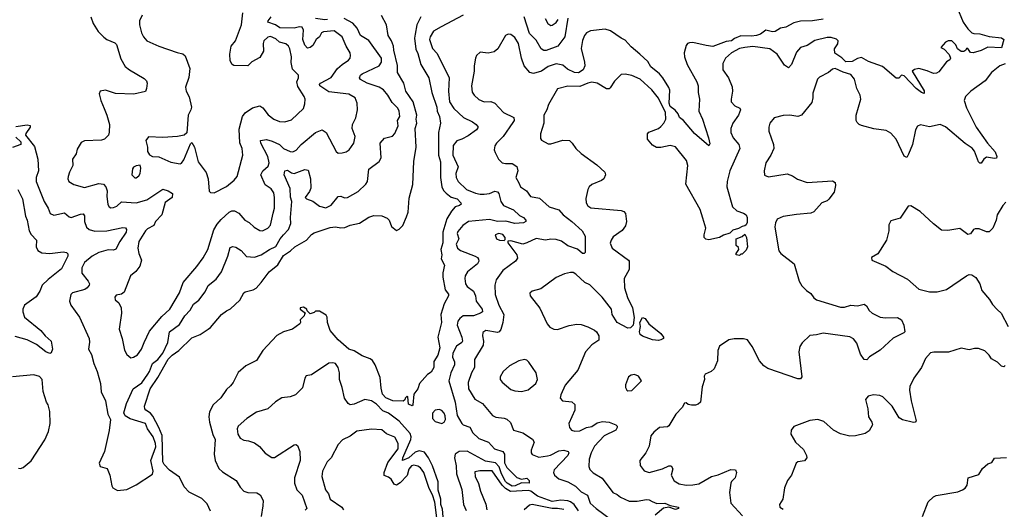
# Model space of a CAD drawing. Extents: x 1839239 to 1929705, y 762242 to 910352.
# Tile 363 of 429: x 1878688 to 1886099, y 880909 to 884593. Entities that reach past the tile are written whole.
import ezdxf

# ---------------------------------------------------------------- set-up
doc = ezdxf.new("R2010")
doc.units = 0

msp = doc.modelspace()

# ---------------------------------------------------------------- linework, layer by layer
at = {"layer": '0CON10XD'}
for points in [[(1879611.3, 884628.7), (1879590, 884585), (1879590, 884555), (1879605.8, 884495), (1879620, 884465), (1879645.5, 884435.5), (1879735, 884394.4), (1879874, 884346), (1879915.5, 884335.5), (1879935, 884321.2), (1879970, 884225), (1879961.4, 884158.6), (1879937.1, 884085), (1879942.5, 884055), (1879963.6, 884013.6), (1879980.6, 883935), (1879977.5, 883915), (1879957.5, 883875), (1879947, 883743), (1879927.5, 883725), (1879875, 883713.8), (1879765, 883707.1), (1879657.5, 883712.5), (1879637.5, 883685), (1879650, 883635), (1879650.7, 883600.7), (1879666.1, 883576.1), (1879687.5, 883565), (1879735, 883560.8), (1879825, 883520.8), (1879895, 883507.5), (1879907.2, 883512.8), (1879925, 883538), (1879975, 883660), (1879985, 883670), (1880002.9, 883632.9), (1880032, 883525), (1880092.7, 883442.7), (1880105.9, 883395.9), (1880114.2, 883304.2), (1880125, 883293.3), (1880151.7, 883291.7), (1880245, 883338), (1880302, 883385), (1880325, 883413.3), (1880367.5, 883575), (1880362.2, 883625), (1880346, 883666), (1880340.8, 883769.2), (1880364.3, 883865.7), (1880385, 883893.1), (1880441.1, 883928.9), (1880495, 883944.4), (1880519.5, 883929.5), (1880557.4, 883877.4), (1880601.2, 883845), (1880645, 883827.1), (1880685, 883825.8), (1880735, 883840), (1880823.8, 883925), (1880835, 883960), (1880836, 883995), (1880829.2, 884015), (1880780.7, 884090.7), (1880774.6, 884125), (1880786.9, 884155), (1880788, 884175), (1880740.8, 884220.7), (1880732.4, 884272.4), (1880734.6, 884315), (1880721.8, 884375), (1880711.9, 884395), (1880691.9, 884411.9), (1880645, 884424.1), (1880615, 884450.5), (1880575, 884467.3), (1880555, 884461.1), (1880526.2, 884433.8), (1880521.2, 884415), (1880524, 884356), (1880495, 884308), (1880434.7, 884275.3), (1880405, 884245.7), (1880299.4, 884249.4), (1880286.9, 884256.9), (1880273.8, 884283.8), (1880270, 884335), (1880281.2, 884395), (1880312.7, 884435), (1880358.5, 884555), (1880367.1, 884645)], [(1885741.2, 884691.2), (1885789.5, 884575), (1885824.1, 884524.1), (1885855, 884495.7), (1885870.4, 884490.4), (1885915, 884486.8), (1885985, 884466.2), (1886078.1, 884458.1)], [(1879224, 884615), (1879240.6, 884565), (1879278.6, 884505), (1879321.4, 884461.4), (1879345, 884443.3), (1879405, 884419.4), (1879417.3, 884407.3), (1879448.8, 884298.8), (1879482.2, 884242.2), (1879515, 884215.7), (1879625, 884152), (1879642.7, 884132.7), (1879647.5, 884115), (1879644, 884075), (1879635, 884053.3), (1879547.2, 884032.8), (1879408.7, 884038.7), (1879335, 884063.5), (1879295, 884056.2), (1879286.2, 884035), (1879299.2, 883985), (1879325, 883926.2), (1879345.4, 883875.4), (1879363.6, 883803.6), (1879362.5, 883747.5), (1879355.7, 883725), (1879325.8, 883695), (1879305, 883687.7), (1879175, 883681.2), (1879150.5, 883669.5), (1879120.5, 883619.5), (1879113.1, 883585), (1879086, 883544), (1879087.8, 883495), (1879062.5, 883445), (1879054.2, 883414.2), (1879051.4, 883395), (1879058.6, 883375), (1879095, 883352.5), (1879175, 883330), (1879285, 883360.9), (1879320, 883355), (1879336.7, 883336.7), (1879347.7, 883305), (1879345.4, 883265), (1879352.8, 883202.8), (1879362.5, 883185), (1879375, 883177.1), (1879395, 883178.9), (1879419.2, 883190.8), (1879455, 883222), (1879565, 883214.6), (1879645, 883237.5), (1879765, 883317.5), (1879805.4, 883305.4), (1879839.4, 883285), (1879835.4, 883255), (1879783.2, 883216.8), (1879759.3, 883125), (1879710.6, 883075), (1879696.9, 883045), (1879650.5, 883019.5), (1879635.6, 883005), (1879586.4, 882925), (1879578.5, 882875), (1879585.5, 882835), (1879604.7, 882784.7), (1879592.1, 882737.9), (1879562, 882698), (1879522.5, 882665), (1879475, 882543.3), (1879455, 882528.8), (1879415, 882521.2), (1879404, 882505), (1879406.7, 882485), (1879435, 882462.5), (1879452.5, 882425), (1879453.6, 882385), (1879437.5, 882265), (1879460, 882195), (1879477.7, 882107.7), (1879494.2, 882074.2), (1879525, 882050), (1879545, 882053.8), (1879575, 882072), (1879605, 882113.8), (1879626.1, 882163.9), (1879665, 882250.4), (1879759.2, 882360.7), (1879819.7, 882415), (1879890.9, 882539.1), (1879918.5, 882615), (1880022.7, 882735), (1880068.7, 882801.3), (1880104.5, 882865), (1880148.4, 883011.6), (1880173.8, 883055), (1880205, 883090), (1880265.8, 883145), (1880285, 883154.4), (1880305, 883155.7), (1880338, 883138), (1880384.1, 883084.1), (1880415, 883066.7), (1880452.4, 883032.4), (1880495, 883007.1), (1880515, 883004.3), (1880555, 883024.3), (1880575, 883046), (1880596.9, 883136.9), (1880605.4, 883175), (1880607.1, 883255), (1880601.7, 883291.7), (1880580.1, 883320.1), (1880535, 883351.4), (1880503.9, 883425), (1880517.3, 883455), (1880557.8, 883492.2), (1880566.1, 883515), (1880556.4, 883565), (1880503.3, 883665), (1880502, 883685), (1880545, 883692), (1880589.1, 883679.1), (1880643.9, 883653.9), (1880675, 883624.7), (1880725, 883601.2), (1880745, 883598.5), (1880768.9, 883611.1), (1880806.2, 883653.8), (1880915, 883744.4), (1880965.5, 883765.5), (1880994.2, 883745), (1881070.5, 883600.5), (1881085, 883590), (1881115, 883591.2), (1881145, 883600), (1881168.8, 883615), (1881202.9, 883665), (1881213.3, 883715), (1881191.5, 883775), (1881194.4, 883805), (1881218.9, 883855), (1881231.4, 883915), (1881228.6, 883965), (1881212.9, 884005), (1881165, 884032), (1881015, 884049.7), (1880948.5, 884095), (1880944.5, 884105), (1880952.5, 884115), (1881032.7, 884157.3), (1881080.5, 884225), (1881115, 884257.2), (1881162.2, 884287.8), (1881175.8, 884305), (1881179.4, 884325), (1881174.5, 884345), (1881144.7, 884394.7), (1881115.3, 884465.3), (1881055, 884509.2), (1880975, 884502.8), (1880960.4, 884495), (1880944.1, 884465), (1880921, 884445), (1880895, 884400), (1880875, 884383.5), (1880855, 884378.1), (1880835, 884401.9), (1880820, 884445), (1880824.3, 884514.3), (1880815, 884536.1), (1880795, 884539.7), (1880755, 884529.5), (1880647.1, 884532.9), (1880613.5, 884555), (1880556, 884575), (1880558.1, 884585), (1880580.6, 884615)], [(1879413.1, 882866.9), (1879395, 882860), (1879355, 882861.1), (1879285, 882840.4), (1879235, 882813.5), (1879175, 882765.7), (1879156.4, 882725), (1879155.4, 882685.4), (1879204.4, 882625), (1879214.2, 882605), (1879212.5, 882595), (1879197.5, 882575), (1879177.9, 882562.1), (1879085, 882538.9), (1879073.8, 882525), (1879064, 882475), (1879072.5, 882445), (1879138.1, 882355), (1879211.9, 882195), (1879214.3, 882165.7), (1879207.5, 882115), (1879229.2, 882075), (1879247.1, 882005), (1879271.4, 881945), (1879295.5, 881855.5), (1879302.8, 881792.8), (1879335.5, 881725.5), (1879352, 881625), (1879372, 881585), (1879363.1, 881503.1), (1879325.8, 881345), (1879287.5, 881255), (1879295, 881230), (1879346.7, 881215), (1879367.5, 881165), (1879382, 881085), (1879390.3, 881070.3), (1879425, 881050), (1879495, 881058.6), (1879565, 881094), (1879687.3, 881172.7), (1879692.5, 881195), (1879676.7, 881275), (1879712.2, 881377.8), (1879709.8, 881405), (1879692, 881455), (1879650.7, 881515), (1879634.6, 881554.6), (1879520.2, 881590.2), (1879482.2, 881612.2), (1879472.5, 881635), (1879492.9, 881705), (1879541.3, 881815), (1879608.7, 881861.4), (1879652.1, 881925), (1879666, 881945), (1879688.3, 882005), (1879728.8, 882035), (1879765, 882083), (1879802.2, 882165), (1879817.1, 882245), (1879891.1, 882298.9), (1879930.9, 882365), (1879971.3, 882408.7), (1879996.7, 882453.3), (1880036.4, 882483.6), (1880083.3, 882545), (1880107.5, 882592.5), (1880168.3, 882641.7), (1880207.1, 882695), (1880253.8, 882815), (1880271.8, 882878.2), (1880292.6, 882887.4), (1880315, 882882.2), (1880355, 882855.6), (1880395, 882812.2), (1880455, 882805.5), (1880505, 882822.7), (1880567.8, 882865), (1880615, 882887.7), (1880647.9, 882945), (1880673.8, 882975), (1880710.7, 883015), (1880730.1, 883059.9), (1880725.6, 883105), (1880736, 883225), (1880727.7, 883257.7), (1880723.6, 883323.6), (1880679.5, 883425), (1880685, 883457.1), (1880705, 883461.1), (1880735, 883441.1), (1880755, 883436.4), (1880835, 883466.5), (1880860.7, 883460.7), (1880876.2, 883395), (1880879.6, 883325), (1880870.5, 883299.5), (1880836.2, 883255), (1880846.7, 883245), (1880895, 883227.3), (1880945, 883190.4), (1880992.4, 883177.6), (1881031.9, 883198.1), (1881085, 883263.3), (1881105, 883265.7), (1881133.6, 883253.6), (1881155, 883254.6), (1881235, 883300.7), (1881292.9, 883355), (1881306.2, 883375), (1881315, 883468), (1881395, 883527.5), (1881410, 883555), (1881401.9, 883665), (1881435, 883701.4), (1881495, 883717.5), (1881513.1, 883736.9), (1881536.3, 883795), (1881533.1, 883835), (1881548.8, 883865), (1881544.6, 883905), (1881535, 883927.5), (1881490.8, 883970.8), (1881459.5, 884025), (1881425.5, 884065), (1881395, 884086.4), (1881303.3, 884115), (1881253.6, 884143.6), (1881246, 884155), (1881253.1, 884175), (1881265, 884186.4), (1881395, 884245.6), (1881412.7, 884275), (1881411.1, 884305), (1881315, 884436.7), (1881253.9, 884473.9), (1881229.1, 884529.1), (1881196.6, 884566.6), (1881131.5, 884601.5)], [(1880124.5, 880895.5), (1880100.5, 880950.5), (1880060.3, 880990.3), (1879965, 881038.7), (1879927.2, 881077.2), (1879891.4, 881151.4), (1879815, 881202.3), (1879775.2, 881245), (1879765.5, 881265), (1879759.8, 881465), (1879735.7, 881525.7), (1879691, 881611), (1879673.1, 881633.1), (1879638.5, 881655), (1879630.6, 881665), (1879628.6, 881685), (1879670.5, 881815), (1879728.9, 881901.1), (1879805, 882039.2), (1879835, 882070), (1879885.7, 882104.3), (1879985, 882198.8), (1880045.9, 882224.1), (1880106.1, 882263.9), (1880125, 882277.5), (1880206.7, 882375), (1880245, 882403.3), (1880275, 882416.7), (1880345, 882483.8), (1880375, 882537.5), (1880385, 882545.8), (1880445, 882560), (1880467.7, 882572.3), (1880506.9, 882615), (1880565, 882695.6), (1880631.8, 882748.2), (1880675, 882817.8), (1880727.1, 882852.9), (1880760, 882885), (1880846.2, 882935), (1880884.1, 882975.9), (1880905, 882990), (1881025, 883030), (1881065, 883033.8), (1881105, 883026.2), (1881135, 883028.8), (1881175, 883046.7), (1881245, 883063.3), (1881315, 883107.5), (1881355, 883120), (1881415, 883117.5), (1881455, 883100), (1881470, 883085), (1881487, 883037), (1881525, 883007.5), (1881545, 883017.5), (1881573.3, 883045), (1881599.8, 883110.2), (1881611.8, 883145), (1881619.1, 883250.9), (1881646.4, 883353.6), (1881653.7, 883526.3), (1881672.5, 883635), (1881665.5, 883775), (1881676.2, 883815), (1881671.8, 883845), (1881676.5, 883875), (1881650, 883975), (1881593.8, 884055), (1881580.5, 884115), (1881532.9, 884195), (1881532.1, 884247.9), (1881503.3, 884365), (1881501.4, 884395), (1881485.8, 884435), (1881460.8, 884475), (1881448, 884555), (1881412.5, 884625)], [(1881005.8, 884594.2), (1880985, 884591.9), (1880915, 884602.2)], [(1881706.4, 884615), (1881677.3, 884555), (1881663.8, 884485)], [(1882025, 884628.1), (1881860.7, 884539.3), (1881803.8, 884506.2), (1881776.9, 884465), (1881773.3, 884445), (1881795, 884376.2), (1881829.2, 884339.2), (1881919.6, 884155), (1881914.6, 884055.4), (1881923.8, 883975), (1881956.9, 883925), (1882027.6, 883857.6), (1882095.8, 883825), (1882123.8, 883805), (1882138.8, 883785), (1882126.2, 883765), (1882065, 883719.6), (1882015, 883693.2), (1881978.3, 883681.7), (1881952.1, 883647.9), (1881948, 883575), (1881988.5, 883485), (1881971.5, 883435), (1881973.1, 883405), (1881988.8, 883375), (1882050.9, 883315), (1882118.1, 883288.1), (1882155, 883280), (1882185, 883281.2), (1882225, 883285.4), (1882265, 883302.5), (1882285, 883298.5), (1882295.3, 883285.3), (1882309.7, 883225), (1882329.1, 883195), (1882403.8, 883163.8), (1882450.4, 883120.4), (1882481.1, 883105), (1882497.5, 883085), (1882498, 883075), (1882480, 883065), (1882415, 883060), (1882347.7, 883077.7), (1882285, 883075.7), (1882225, 883090.5), (1882065.3, 883074.7), (1882024.1, 883045.9), (1881985, 883000.6), (1881980, 882985), (1881992.5, 882945), (1881973.5, 882905), (1881984.3, 882875), (1882006.9, 882856.9), (1882117.5, 882815), (1882134.2, 882805), (1882141.7, 882791.7), (1882143.3, 882775), (1882135, 882756), (1882057.8, 882695), (1882040, 882665), (1882037.5, 882645), (1882044.3, 882605), (1882055.6, 882585), (1882105, 882550), (1882118.9, 882515), (1882122.9, 882475), (1882168.2, 882415), (1882171.5, 882395), (1882156.3, 882383.7), (1882105, 882366.1), (1882026.2, 882363.8), (1882000, 882345), (1881986.4, 882325), (1881982.1, 882295), (1882017.3, 882205), (1882021.5, 882175), (1882016.2, 882163.8), (1881975, 882137.1), (1881947.7, 882085), (1881945.3, 882055), (1881959.7, 882019.7), (1881961.4, 881995), (1881932.3, 881935), (1881918.5, 881875), (1881965.5, 881715), (1881980, 881615), (1882016, 881555), (1882026.7, 881545), (1882076.3, 881526.3), (1882098.5, 881485), (1882145, 881442.6), (1882215.7, 881415), (1882263, 881363), (1882325, 881343.5), (1882336, 881325), (1882337.7, 881257.7), (1882355, 881223.3), (1882429.3, 881149.3), (1882465, 881135.6), (1882505, 881143.1), (1882522.9, 881125), (1882522.5, 881105), (1882465, 881108.1), (1882417.1, 881085), (1882395, 881082.7), (1882356.4, 881105), (1882345, 881118.9), (1882313.8, 881175), (1882297.7, 881227.7), (1882268.3, 881258.3), (1882195, 881272.3), (1882055, 881345.6), (1881995, 881344.7), (1881967.1, 881325), (1881960.9, 881295), (1881974.4, 881235), (1881975, 881176.7), (1882015, 881056.7), (1882027.7, 880945), (1882049.2, 880899.2)], [(1884735, 884597.3), (1884655, 884585.4), (1884565, 884582.5), (1884515, 884568.9), (1884455, 884537.8), (1884415, 884530), (1884375, 884504), (1884355, 884502.5), (1884305, 884514), (1884264.6, 884485.4), (1884233.3, 884475), (1884195, 884468.8), (1884115, 884471.4), (1884068.6, 884451.4), (1884045, 884433.2), (1884005, 884428.2), (1883905, 884392.9), (1883855, 884398), (1883755, 884421.1), (1883730.3, 884419.7), (1883715.7, 884414.3), (1883705, 884398.8), (1883688.2, 884345), (1883691.2, 884315), (1883711.8, 884255), (1883785.4, 884125.4), (1883795.7, 884095), (1883794.4, 884045), (1883805.4, 883995), (1883800.5, 883905), (1883827.5, 883845), (1883873.1, 883705), (1883882, 883658), (1883875, 883643.3), (1883767.8, 883737.8), (1883685.3, 883835), (1883655, 883858.2), (1883643.3, 883885), (1883621.4, 883911.4), (1883585, 883939.8), (1883577.4, 883965), (1883581.9, 884061.9), (1883575, 884083.6), (1883530, 884155), (1883503.3, 884185), (1883437.7, 884237.7), (1883415, 884278.7), (1883356.5, 884335), (1883290.2, 884390.2), (1883245, 884440.6), (1883214.6, 884454.6), (1883135, 884510.8), (1883095, 884521.4), (1882985, 884509.2), (1882955, 884494.2), (1882938.6, 884475), (1882925, 884437.5), (1882914.4, 884375.6), (1882939.5, 884275), (1882940.6, 884245), (1882930, 884215), (1882895, 884194.3), (1882865, 884195.3), (1882810.6, 884220.6), (1882775, 884250.3), (1882725, 884262.1), (1882665, 884242), (1882615, 884206.2), (1882555, 884189.4), (1882527.2, 884197.2), (1882485.4, 884245.4), (1882465.5, 884305), (1882443.3, 884413.3), (1882415, 884458.8), (1882385, 884482), (1882365, 884483.8), (1882345, 884473.3), (1882285.8, 884375), (1882258.7, 884351.3), (1882215, 884341.9), (1882155, 884348), (1882126.2, 884325), (1882118.8, 884305), (1882109.4, 884245), (1882110, 884205), (1882088.1, 884095), (1882095, 884047.5), (1882108, 884025), (1882143.8, 883993.8), (1882185, 883974.4), (1882235, 883977.8), (1882265, 883965.8), (1882328.6, 883895), (1882407.8, 883857.8), (1882408.8, 883835), (1882400.4, 883819.6), (1882326, 883714), (1882276, 883665), (1882264, 883645), (1882260, 883615), (1882265.8, 883595), (1882291.4, 883545), (1882320, 883515), (1882345, 883510), (1882395, 883512.2), (1882429.8, 883489.8), (1882438.2, 883455), (1882422.4, 883405), (1882446.3, 883366.3), (1882456.9, 883335), (1882504, 883305), (1882531.7, 883261.7), (1882600.5, 883250.5), (1882673.8, 883185), (1882745, 883163.6), (1882779.5, 883125), (1882845.2, 883075.2), (1882921.4, 883005), (1882943.2, 882963.2), (1882945, 882842.5), (1882937.1, 882832.9), (1882925, 882834), (1882885.9, 882865.9), (1882815, 882891.5), (1882765, 882927.9), (1882725, 882939.7), (1882685, 882940.7), (1882645, 882933.1), (1882575, 882947.9), (1882505, 882913.1), (1882475, 882905.4), (1882385, 882928.8), (1882362.5, 882927.5), (1882362.5, 882915), (1882428.9, 882825), (1882435, 882800), (1882420, 882775), (1882325, 882705.7), (1882273.8, 882636.2), (1882265.4, 882595), (1882266.2, 882525), (1882295.4, 882445), (1882331.6, 882375), (1882323.8, 882315), (1882308.5, 882261.5), (1882296.4, 882243.6), (1882285, 882239.6), (1882196, 882254), (1882175, 882240), (1882170.5, 882215), (1882179.3, 882175), (1882176.9, 882145), (1882111.1, 882035), (1882110.4, 881975), (1882088.5, 881935), (1882065, 881862.5), (1882067.3, 881815), (1882115, 881736.5), (1882170.6, 881705), (1882247.5, 881615), (1882271.7, 881601.7), (1882335, 881595.5), (1882355, 881586.9), (1882381.7, 881561.7), (1882406, 881505), (1882475, 881483.8), (1882546.9, 881436.9), (1882560, 881415), (1882538.1, 881355), (1882537.5, 881335), (1882545, 881322), (1882595, 881301.6), (1882659.7, 881310.3), (1882683.9, 881316.1), (1882745, 881347.8), (1882782.9, 881352.9), (1882816.2, 881345), (1882820.8, 881335), (1882812.9, 881315), (1882711.9, 881205), (1882705.8, 881185), (1882712.5, 881165), (1882745, 881137.1), (1882815, 881115.4), (1882872.1, 881082.1), (1882915, 881040.4), (1882962.2, 881015), (1882981.8, 880955), (1883026.7, 880915), (1883152.4, 880822.4)], [(1882813.5, 884605), (1882791.7, 884465), (1882739.4, 884395), (1882650.8, 884360.8), (1882632.6, 884362.6), (1882612.9, 884375), (1882575, 884440), (1882525, 884489.2), (1882485, 884613.8)], [(1882642.2, 884602.2), (1882662.9, 884565), (1882685, 884550), (1882695, 884552.9), (1882725, 884572.5), (1882741.1, 884595)], [(1881663.8, 884485), (1881659.7, 884455), (1881670.4, 884370.4), (1881685, 884340), (1881707.5, 884257.5), (1881767.3, 884155), (1881791.4, 884045), (1881827.6, 883935), (1881830.9, 883905), (1881849.2, 883865), (1881854.4, 883815), (1881841.5, 883745), (1881841.5, 883575), (1881856, 883524), (1881856.7, 883405), (1881865.7, 883335.7), (1881878.5, 883308.5), (1881897.8, 883287.8), (1881935, 883258.9), (1881980.6, 883245), (1882008.2, 883215), (1882010.5, 883205), (1881998, 883195), (1881965, 883185.5), (1881937.3, 883152.7), (1881903.4, 883095), (1881873.6, 882995), (1881874.2, 882915), (1881857, 882865), (1881866.5, 882825), (1881859.7, 882795), (1881885.4, 882745), (1881872.2, 882687.8), (1881873.3, 882655), (1881891.7, 882561.7), (1881915, 882526.7), (1881915.8, 882515), (1881883.8, 882456.2), (1881858.9, 882375), (1881863.9, 882315), (1881834.4, 882205), (1881850.6, 882125), (1881835, 882068), (1881805, 882020), (1881804.5, 881975), (1881785, 881941.1), (1881757.8, 881922.2), (1881697.5, 881855), (1881683.8, 881815), (1881656, 881775), (1881647.5, 881695), (1881641.7, 881688.3), (1881615, 881700), (1881610, 881755), (1881605, 881760), (1881590, 881745), (1881588.3, 881731.7), (1881575, 881723.3), (1881495.9, 881724.1), (1881445, 881748.6), (1881419.6, 881775), (1881409.7, 881819.7), (1881400.5, 881900.5), (1881365, 881996.7), (1881345, 882028.8), (1881325, 882042), (1881265, 882064.2), (1881205, 882101.9), (1881165, 882114.5), (1881085.4, 882185), (1881026.1, 882255), (1881004.6, 882315), (1881001.9, 882355), (1880995, 882370), (1880945, 882400), (1880915, 882400), (1880905, 882390), (1880875, 882380), (1880851.7, 882401.7), (1880850, 882415), (1880825, 882430), (1880800, 882425), (1880800, 882415), (1880840, 882385), (1880831.7, 882378.3), (1880830, 882365), (1880800, 882335), (1880802.5, 882315), (1880797.5, 882305), (1880742.5, 882265), (1880675, 882243.3), (1880623.8, 882216.2), (1880519.2, 882105), (1880471.2, 882028.8), (1880391.4, 881988.6), (1880332.3, 881937.7), (1880295, 881864.2), (1880275, 881838.9), (1880245, 881811.4), (1880203.4, 881746.6), (1880145, 881694.4), (1880117.5, 881642.5), (1880111.8, 881605), (1880117.1, 881565), (1880142.7, 881472.7), (1880159.5, 881435), (1880152, 881325), (1880158.7, 881275), (1880187.5, 881215), (1880215, 881190), (1880316.7, 881126.7), (1880348.4, 881075), (1880375, 881046.4), (1880405, 881034.6), (1880473, 881033), (1880498, 881018), (1880520, 880975), (1880519.5, 880935), (1880505.5, 880854.5)], [(1886078.1, 884458.1), (1886096.2, 884445), (1886078.8, 884381.2), (1885975, 884386.5), (1885925, 884361.4), (1885863.6, 884343.6), (1885845, 884347.5), (1885825, 884377.5), (1885815, 884377.5), (1885810, 884365), (1885795, 884353.3), (1885773, 884353), (1885747.5, 884375), (1885733.3, 884405), (1885705, 884435.5), (1885676.7, 884435), (1885655.6, 884425), (1885620, 884385), (1885645, 884372.5), (1885685, 884332.5), (1885693.3, 884305), (1885687.7, 884292.3), (1885664.3, 884275.7), (1885605, 884202), (1885588.8, 884191.2), (1885565, 884189.2), (1885518.7, 884208.7), (1885455, 884225.3), (1885422.2, 884217.8), (1885406, 884205), (1885495, 884058.8), (1885495, 884037.5), (1885475, 884044.3), (1885435, 884074.5), (1885345, 884171.2), (1885325, 884176.7), (1885305, 884153.3), (1885285, 884153.8), (1885182.1, 884242.1), (1885077.9, 884277.9), (1885025, 884308.9), (1884995, 884301), (1884955, 884277.6), (1884905, 884277.3), (1884876.1, 884306.1), (1884822.6, 884342.6), (1884820.7, 884375), (1884845, 884410.6), (1884847.3, 884435), (1884836.5, 884446.5), (1884795, 884458.2), (1884765, 884460), (1884672, 884438), (1884615, 884399.5), (1884565, 884384.3), (1884535, 884349.2), (1884497.1, 884255), (1884475, 884232), (1884445, 884250.8), (1884389, 884335), (1884335, 884373.9), (1884205, 884392.5), (1884146.7, 884385), (1884105, 884375.9), (1884045, 884344.5), (1884000, 884305), (1883979.4, 884265), (1883979.4, 884215), (1884022.7, 884155), (1884051.9, 884088.1), (1884054.4, 884054.4), (1884041.9, 883995), (1884044, 883975), (1884070, 883945), (1884107.5, 883927.5), (1884112.5, 883915), (1884098.5, 883875), (1884054.5, 883815), (1884041.5, 883775), (1884040, 883745), (1884057.8, 883705), (1884100, 883655), (1884107.5, 883625), (1884032.8, 883457.2), (1884011.9, 883375), (1884010, 883335), (1884053.3, 883185), (1884085, 883154.5), (1884137.2, 883137.2), (1884155.8, 883125), (1884164.5, 883105), (1884162.4, 883067.6), (1884155, 883049.2), (1884145, 883042), (1884125, 883037.5), (1884098.8, 883021.2), (1884055, 883010.7), (1884032.1, 882987.9), (1883985, 882972), (1883955.5, 882954.5), (1883875, 882937.8), (1883852.9, 882942.9), (1883840.6, 882955), (1883839.5, 882975), (1883852.1, 883025), (1883830.9, 883099.1), (1883809.5, 883165), (1883701.2, 883355), (1883717.9, 883495), (1883707.5, 883535), (1883625, 883637.3), (1883585, 883647.7), (1883515, 883630.5), (1883481.7, 883631.7), (1883450.2, 883650.2), (1883414.5, 883695), (1883412.9, 883735), (1883422.4, 883747.6), (1883495, 883775.4), (1883515, 883788.8), (1883537.3, 883815), (1883550.4, 883845), (1883549.6, 883895), (1883495, 884002.9), (1883445, 884066.5), (1883359.4, 884145), (1883295, 884173.5), (1883245, 884183.1), (1883215, 884180.8), (1883165, 884132), (1883131.7, 884081.7), (1883125, 884074.2), (1883105, 884073.1), (1883035, 884115.6), (1882995, 884124.3), (1882963.4, 884116.6), (1882905, 884090), (1882815, 884092.2), (1882735, 884072.5), (1882668, 883955), (1882656, 883915), (1882632.5, 883875), (1882632, 883815), (1882607.5, 883735), (1882608.8, 883698.8), (1882616, 883686), (1882665, 883660), (1882685, 883659.2), (1882775, 883687.8), (1882826.2, 883685), (1882847.5, 883665), (1882875, 883624.2), (1882915, 883585.7), (1883031.9, 883501.9), (1883091.4, 883445), (1883098.6, 883425), (1883084.5, 883395.5), (1883067.2, 883382.8), (1882995, 883354.4), (1882975, 883335.7), (1882964.6, 883315), (1882948.6, 883248.6), (1882950.8, 883215), (1882963.4, 883193.4), (1882988.1, 883178.1), (1883215, 883156.9), (1883235, 883149.2), (1883248.6, 883135), (1883254.4, 883075), (1883248.9, 883041.1), (1883222.8, 883007.2), (1883155, 882958.6), (1883138.9, 882935), (1883132.2, 882912.2), (1883148, 882875), (1883270, 882785), (1883276.2, 882775), (1883275.6, 882714.4), (1883237.5, 882645), (1883239.6, 882575), (1883262.3, 882502.3), (1883300.6, 882425), (1883313.3, 882353.3), (1883304.5, 882295.5), (1883285, 882274.2), (1883265, 882272.9), (1883185, 882314.3), (1883147.5, 882375), (1883141.8, 882415), (1883072.1, 882505), (1882978.2, 882598.2), (1882942.2, 882615), (1882875, 882679.4), (1882855, 882690.6), (1882835, 882691.4), (1882789.2, 882680.8), (1882727.3, 882652.7), (1882611.2, 882568.8), (1882545, 882550), (1882527.5, 882535), (1882530, 882515), (1882602.3, 882422.3), (1882658, 882305), (1882679.1, 882279.1), (1882707.5, 882265), (1882735, 882262.9), (1882822.7, 882292.7), (1882881.7, 882301.7), (1882915, 882299.4), (1882965, 882283.1), (1883015, 882258.1), (1883030, 882245), (1883047.5, 882215), (1883047.3, 882182.7), (1882995, 882145.8), (1882946.1, 882093.9), (1882888.1, 881955), (1882795, 881843.3), (1882760.7, 881770.7), (1882756.7, 881745), (1882772.5, 881725), (1882845, 881718), (1882867.3, 881697.3), (1882865.6, 881655), (1882821.4, 881555), (1882825.8, 881525), (1882841.2, 881505), (1882867.2, 881497.2), (1882905, 881498.2), (1882955, 881523.8), (1882995, 881531.1), (1883035, 881560), (1883075, 881569.5), (1883124.7, 881564.7), (1883175, 881545.7), (1883184, 881535), (1883185.7, 881525), (1883175.4, 881504.6), (1883087.7, 881462.3), (1883015.4, 881385), (1882988.8, 881335), (1882974.5, 881285), (1882970.7, 881230.7), (1882978.9, 881208.9), (1883005, 881183.5), (1883073.4, 881143.4), (1883152, 881035), (1883185, 881020), (1883209.7, 880999.7), (1883275, 880969.4), (1883335, 880970.5), (1883405, 880983.5), (1883425, 880981.1), (1883447.8, 880967.8), (1883483.1, 880953.1), (1883545, 880956.1), (1883585, 880937.5), (1883645.5, 880925.5), (1883648, 880915), (1883625, 880907.1), (1883574, 880924), (1883535, 880917.7), (1883470.5, 880865)], [(1886105, 884260.4), (1886064.3, 884245), (1886001.8, 884195), (1885953.6, 884133.6), (1885846.1, 884055), (1885806.4, 884015), (1885797.5, 883985), (1885815, 883930), (1885886.5, 883785), (1885972.5, 883665), (1886028.8, 883598.8), (1886043.6, 883565), (1886039.4, 883550.6), (1886025, 883547.9), (1885965, 883558.9), (1885945.8, 883545), (1885925, 883513.8), (1885915, 883513.8), (1885904.4, 883525), (1885873.5, 883605), (1885856.4, 883626.4), (1885805, 883660.9), (1885655, 883787.9), (1885615, 883804.6), (1885535, 883788), (1885468, 883802), (1885445, 883793.3), (1885430.8, 883765), (1885408.2, 883655), (1885378.5, 883581.5), (1885365, 883556.7), (1885345, 883566.7), (1885284.6, 883694.6), (1885245, 883740), (1885208.5, 883758.5), (1885117.7, 883772.3), (1885025, 883797.1), (1885005.6, 883805.6), (1884990.7, 883820.7), (1884982.9, 883835), (1884984.6, 883874.6), (1885020, 883995), (1885014.7, 884025), (1884989.7, 884075), (1884970.8, 884145), (1884945, 884181.5), (1884885, 884198.2), (1884825, 884227.2), (1884805, 884222.1), (1884774.6, 884195.4), (1884708.8, 884161.2), (1884692.5, 884145), (1884658.8, 884041.2), (1884658.9, 884005), (1884649.6, 883970.4), (1884572.5, 883875), (1884545, 883866), (1884485, 883875.7), (1884435, 883873.5), (1884366.2, 883855)], [(1884366.2, 883855), (1884334, 883815), (1884325.7, 883785), (1884327.1, 883755), (1884362.5, 883655), (1884363.8, 883625), (1884340.8, 883575), (1884303.1, 883515), (1884291.4, 883455), (1884294.4, 883424.4), (1884325, 883410), (1884465, 883433.8), (1884505, 883418.8), (1884542.3, 883392.3), (1884615, 883368), (1884805, 883380), (1884825, 883367.5), (1884828.8, 883345), (1884819.2, 883295), (1884777.8, 883242.2), (1884765, 883230), (1884725, 883214.3), (1884665, 883147.1), (1884642.1, 883137.9), (1884535, 883128.5), (1884435, 883111.5), (1884388.1, 883091.9), (1884375.8, 883065), (1884372, 883035), (1884394.3, 882895.7), (1884403.1, 882855), (1884417.5, 882835), (1884517.5, 882755), (1884555.4, 882625.4), (1884575, 882591.4), (1884609.4, 882555), (1884643.3, 882533.3), (1884665, 882500.6), (1884685, 882485.6), (1884865, 882430.5), (1884895, 882430.6), (1884944.3, 882444.3), (1884995, 882440.6), (1885045, 882451.4), (1885061.3, 882441.3), (1885082.9, 882405), (1885103.8, 882383.8), (1885163.3, 882355), (1885205, 882348.6), (1885295, 882352.2), (1885325.3, 882335.3), (1885342.6, 882295), (1885349.5, 882245), (1885343.1, 882236.9), (1885262, 882198), (1885165, 882105.7), (1885084.6, 882055.4), (1885065, 882033.3), (1885045, 882036.7), (1885017.3, 882077.3), (1884989.2, 882159.3), (1884965, 882191.5), (1884935.8, 882205.8), (1884735, 882235.2), (1884685, 882221.4), (1884635, 882216.4), (1884578, 882162), (1884558.8, 882135), (1884552, 882095), (1884576.2, 881905), (1884565, 881891.2), (1884545, 881892), (1884318.8, 881968.8), (1884289.1, 881989.1), (1884257, 882027), (1884200, 882135), (1884165, 882184.2), (1884135, 882192), (1884065, 882191.2), (1884025, 882183.8), (1883955, 882136.7), (1883942, 882105), (1883940, 882025), (1883916.2, 881965), (1883892.5, 881945), (1883847.5, 881925), (1883839.3, 881910.7), (1883841.2, 881885), (1883825, 881830), (1883812.5, 881715), (1883795, 881700), (1883775, 881693.3), (1883743.6, 881693.6), (1883718.3, 881698.3), (1883705, 881710), (1883691.7, 881708.3), (1883673.3, 881675), (1883626.7, 881625), (1883575, 881536.7), (1883565, 881530), (1883505, 881523.3), (1883460.3, 881489.7), (1883438.3, 881461.7), (1883425.7, 881385), (1883400, 881335), (1883355.7, 881275), (1883359.1, 881239.1), (1883388.5, 881198.5), (1883425, 881186.9), (1883526, 881214), (1883575, 881235.7), (1883592.5, 881235), (1883604.3, 881214.3), (1883592.3, 881165), (1883613, 881123), (1883650.7, 881100.7), (1883705, 881091.8), (1883755, 881092.2), (1883799.3, 881100.7), (1883895, 881155.5), (1883945, 881168.1), (1884040.3, 881209.7), (1884075, 881206.7), (1884083.3, 881186.7), (1884073.8, 881145), (1884045, 881118), (1884039.4, 881105), (1884030, 881035), (1884039.4, 880955), (1884129.4, 880859.4)], [(1878660.3, 883790.3), (1878745, 883802.9), (1878768.3, 883798.3), (1878767, 883785), (1878735, 883737.2), (1878733, 883725), (1878799.1, 883639.1), (1878826, 883545), (1878830, 883455), (1878811.5, 883405), (1878811.8, 883375), (1878873.8, 883225), (1878903.3, 883175), (1878918.6, 883135), (1878945, 883123.6), (1879025, 883140), (1879059.7, 883109.7), (1879075, 883104.4), (1879145, 883131.1), (1879165, 883131.4), (1879175, 883117.5), (1879176.1, 883075), (1879191.5, 883031.5), (1879210.8, 883015), (1879255, 883000.8), (1879344.3, 883005.7), (1879465, 883030), (1879485, 883027.5), (1879492.9, 883015), (1879489.1, 882995), (1879442.9, 882925), (1879413.1, 882866.9)], [(1878659.6, 883709.6), (1878698, 883675), (1878696.5, 883655), (1878635, 883632.3)], [(1879565, 883403.3), (1879585, 883417.5), (1879596.2, 883435), (1879601.2, 883475), (1879595, 883497.5), (1879565, 883493.8), (1879546.1, 883483.9), (1879538.3, 883471.7), (1879533.3, 883425), (1879553.9, 883403.9), (1879565, 883403.3)], [(1878675.5, 883315), (1878709.1, 883245), (1878732.1, 883115), (1878745.9, 883085), (1878760.3, 883005), (1878775, 882976.9), (1878814.4, 882934.4), (1878812.5, 882885), (1878825, 882856), (1878855, 882838.1), (1878915, 882832.9), (1879015, 882845.5), (1879040.8, 882840.8), (1879051.7, 882831.7), (1879050, 882815), (1879001.9, 882718.1), (1878902.2, 882637.8), (1878857.3, 882595), (1878840.7, 882549.3), (1878812.8, 882507.2), (1878723.7, 882445), (1878711.8, 882415), (1878711.1, 882395), (1878724.2, 882355), (1878848.8, 882255), (1878880.8, 882215), (1878924.5, 882175), (1878935.6, 882115), (1878925, 882086.7), (1878915, 882081.2), (1878885, 882094.4), (1878815, 882147.9), (1878743.8, 882185), (1878655, 882208.2)], [(1886110.9, 883219.1), (1886088, 883195), (1886045.5, 883124.5), (1886036.9, 883085), (1886011.4, 883025), (1885985, 882998), (1885965, 882996.2), (1885909.7, 883019.7), (1885879.3, 883020.7), (1885866, 883014), (1885845, 882982.5), (1885825, 882976.7), (1885765, 883022), (1885675, 883008), (1885625, 883008.8), (1885566, 883056), (1885465, 883148.8), (1885395, 883193.3), (1885375, 883190), (1885315, 883100), (1885245, 883080), (1885230.7, 883049.3), (1885230, 883005), (1885212, 882935), (1885147.7, 882832.3), (1885100, 882805), (1885102.5, 882785), (1885208.3, 882738.3), (1885259.1, 882699.1), (1885369.7, 882639.7), (1885455, 882566.2), (1885535, 882545.7), (1885594.5, 882545.5), (1885665, 882562.9), (1885815, 882666.2), (1885835, 882676.2), (1885855, 882673.8), (1885884.1, 882654.1), (1885913.8, 882605), (1885930, 882555), (1885987.9, 882487.9), (1886009.5, 882449.5), (1886045, 882413.3), (1886075.7, 882385.7), (1886128.8, 882285)], [(1882335, 882932.5), (1882341.7, 882938.3), (1882342.5, 882955), (1882325, 882976.7), (1882295, 882983.3), (1882267.5, 882975), (1882277.5, 882945), (1882300, 882935), (1882335, 882932.5)], [(1884105, 882820), (1884080, 882825), (1884080, 882835), (1884100, 882865), (1884098.3, 882878.3), (1884080, 882895), (1884080, 882945), (1884127, 882963), (1884145, 882980), (1884158.8, 882955), (1884166.4, 882883.6), (1884155, 882860), (1884125, 882830), (1884115, 882830), (1884105, 882820)], [(1883495, 882178.9), (1883450, 882185), (1883375, 882212.5), (1883359.2, 882225), (1883352.5, 882245), (1883361.2, 882285), (1883356.2, 882315), (1883375, 882351.2), (1883395, 882344), (1883424, 882305), (1883515, 882231.2), (1883533.8, 882205), (1883533.3, 882195), (1883515, 882183.3), (1883495, 882178.9)], [(1886105, 881991.2), (1886095, 881982), (1886077.5, 881985), (1886046.7, 882015), (1886002.3, 882042.3), (1885985, 882070), (1885951.3, 882101.3), (1885905, 882117.8), (1885875, 882118.9), (1885835, 882110), (1885775, 882120.8), (1885678.9, 882091.1), (1885567.7, 882092.3), (1885543.9, 882086.1), (1885506.7, 882045), (1885475, 881976.7), (1885417.5, 881895), (1885387, 881833), (1885384.3, 881804.3), (1885396.7, 881725), (1885436.7, 881575), (1885427.5, 881565), (1885415, 881562.5), (1885331.7, 881581.7), (1885307.2, 881597.2), (1885254.6, 881685), (1885185.6, 881755), (1885162.5, 881765), (1885115, 881769.2), (1885075, 881760), (1885054.2, 881735), (1885070.6, 881665), (1885077.1, 881605), (1885102, 881565), (1885105.8, 881545), (1885081.7, 881498.3), (1885051.7, 881478.3), (1884977.7, 881462.3), (1884935, 881460), (1884865, 881476), (1884813.3, 881505), (1884740.5, 881570.5), (1884695, 881584), (1884635, 881576.2), (1884515, 881531.2), (1884493.8, 881505), (1884492, 881475), (1884526.2, 881415), (1884588.1, 881358.1), (1884610, 881315), (1884613.8, 881295), (1884595, 881274), (1884545, 881266), (1884532.9, 881257.1), (1884496.2, 881165), (1884466, 881125), (1884445, 881070), (1884431.2, 880985), (1884407.5, 880945), (1884410, 880925), (1884435, 880908.8)], [(1881879.7, 880795), (1881870.5, 880910.5), (1881859, 880945), (1881859.1, 880985), (1881836.9, 881053.1), (1881838.8, 881115), (1881794.5, 881235), (1881765, 881295.9), (1881735, 881339.6), (1881695, 881347.8), (1881665, 881338.9), (1881617.1, 881295), (1881570, 881275), (1881572.5, 881295), (1881631.9, 881435), (1881634.8, 881455), (1881628.2, 881478.2), (1881545, 881572.4), (1881465, 881632.1), (1881421.1, 881651.1), (1881375, 881699.6), (1881336, 881726), (1881285, 881734.3), (1881205, 881699.4), (1881175, 881695.8), (1881160, 881705), (1881132.2, 881745), (1881115.6, 881825), (1881094.5, 881884.5), (1881095.7, 881935), (1881084.4, 881975), (1881065, 882006), (1881045, 882012), (1881015, 882008), (1880885, 881920), (1880845, 881912.5), (1880833.8, 881895), (1880817, 881823), (1880765, 881771.4), (1880725, 881755.6), (1880662.1, 881747.9), (1880612.7, 881717.3), (1880555, 881666.2), (1880470.3, 881639.7), (1880397, 881593), (1880333.3, 881535), (1880326, 881515), (1880330, 881475), (1880346.7, 881445), (1880375, 881430), (1880410, 881425), (1880455, 881408.8), (1880492.2, 881382.2), (1880535, 881332.5), (1880585, 881298.8), (1880605, 881300), (1880755, 881393.8), (1880766.4, 881396.4), (1880778.3, 881388.3), (1880796.2, 881345), (1880798.6, 881275), (1880757.5, 881145), (1880755.6, 881105), (1880775.5, 881055.5), (1880815.5, 881015), (1880849.5, 880915), (1880838.1, 880901.9)], [(1882465, 881794.4), (1882515, 881807.5), (1882572.5, 881855), (1882585.7, 881885), (1882574.3, 881935), (1882520, 882015), (1882505, 882030.8), (1882487.3, 882037.3), (1882445, 882026.7), (1882375, 881987.5), (1882328, 881945), (1882304.3, 881905), (1882305.8, 881885), (1882319.2, 881865), (1882385, 881811.4), (1882415, 881800), (1882465, 881794.4)], [(1878695, 881215.8), (1878715, 881222.5), (1878775.9, 881274.1), (1878878.3, 881431.7), (1878905.6, 881494.4), (1878918.6, 881555), (1878916.2, 881645), (1878903.3, 881695), (1878890, 881715), (1878864, 881795), (1878858.8, 881885), (1878838.3, 881908.3), (1878795, 881921.2), (1878635, 881906)], [(1883265, 881800), (1883295, 881803.3), (1883367.5, 881875), (1883345, 881910), (1883315, 881923.3), (1883290.5, 881919.5), (1883270, 881905), (1883248.8, 881845), (1883248.8, 881825), (1883257.5, 881805), (1883265, 881800)], [(1881865, 881554.4), (1881884.2, 881565), (1881893.1, 881585), (1881891.7, 881611.7), (1881882.4, 881632.4), (1881865, 881651.4), (1881845, 881658.9), (1881815, 881654.4), (1881795, 881631.2), (1881795, 881592.5), (1881815, 881569.2), (1881865, 881554.4)], [(1881832.2, 880805), (1881813, 880963), (1881795, 881016.9), (1881770.3, 881065), (1881730.8, 881185), (1881705, 881221.9), (1881685, 881234.4), (1881655, 881240), (1881638, 881235), (1881618.3, 881211.7), (1881605.6, 881164.4), (1881552.9, 881107.1), (1881525, 881091.5), (1881507.8, 881097.8), (1881485, 881136.7), (1881465, 881151.5), (1881432.3, 881162.3), (1881430.4, 881185), (1881459.5, 881260.5), (1881536.8, 881365), (1881537.6, 881405), (1881511.6, 881451.6), (1881448.1, 881478.1), (1881415, 881506.4), (1881335, 881512.2), (1881225, 881496.9), (1881175, 881460), (1881118.3, 881431.7), (1881085, 881396.2), (1881032, 881295), (1881003.1, 881265), (1880968.1, 881195), (1880963.1, 881155), (1880991.2, 881055), (1881012.7, 881025), (1881024.4, 880985), (1881114, 880925), (1881125.6, 880905)], [(1885482.9, 880855), (1885525.7, 880965), (1885566, 881004), (1885585, 881012.5), (1885748.8, 881041.2), (1885785.4, 881054.6), (1885803.1, 881066.9), (1885818.9, 881091.1), (1885827.5, 881145), (1885908.3, 881171.7), (1885933.6, 881216.4), (1885975, 881250), (1886005, 881260), (1886025, 881292.5), (1886115, 881300)], [(1878679.4, 881219.4), (1878695, 881215.8)], [(1882895, 880897.3), (1882861, 880945), (1882835, 880964.8), (1882813.7, 880973.7), (1882762, 880978), (1882695, 880967), (1882585, 881008.6), (1882535, 881045.4), (1882515, 881051.1), (1882382.5, 881042.5), (1882344.9, 881064.9), (1882320.6, 881090.6), (1882245, 881197.6), (1882151.3, 881198.7), (1882115, 881190), (1882115.7, 881155), (1882142.1, 881102.1), (1882157.1, 881045), (1882197.3, 880947.3), (1882205.5, 880905)], [(1882785, 880907.1), (1882735.6, 880915.6), (1882695, 880915.2), (1882545, 880944.3), (1882525, 880940), (1882484.1, 880905.9)]]:
    msp.add_lwpolyline(points, dxfattribs=at)

doc.saveas('drawing.dxf')
